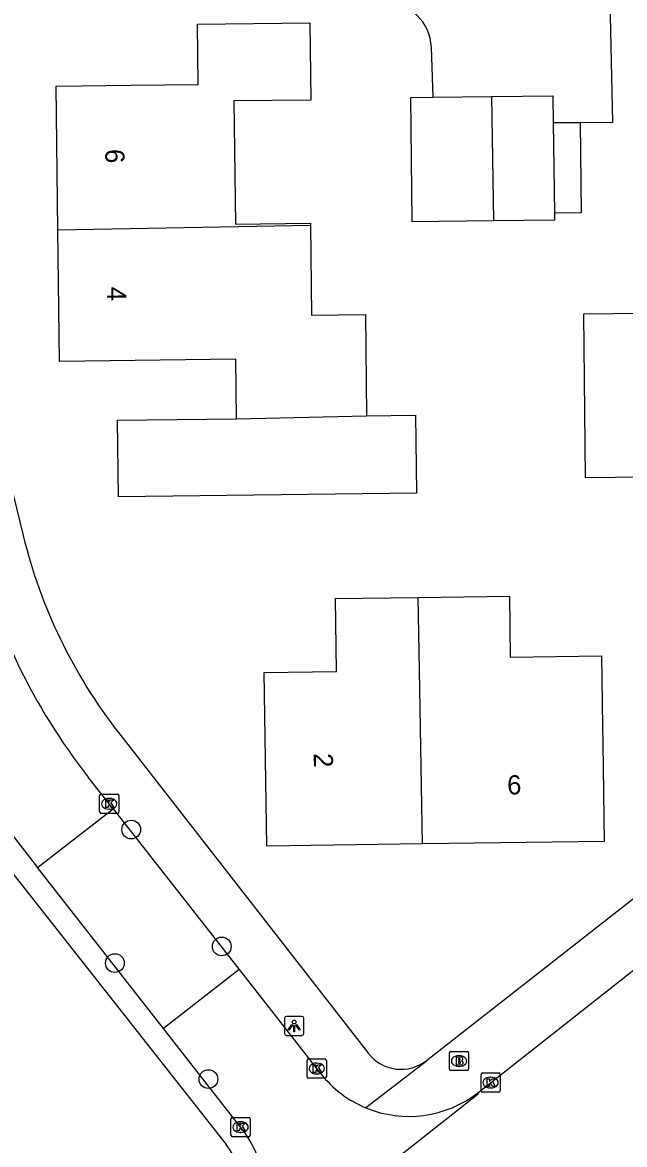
# Model space of a CAD drawing. Extents: x 157321 to 158827, y 386650 to 388532.
# Drawn here: x 158168.8 to 158200.2, y 387663.6 to 387722.2 of the extents above; entities that cross this region are included whole.
import ezdxf

# ---------------------------------------------------------------- set-up
doc = ezdxf.new("R2010")
doc.units = 0
for name, color, linetype in [('IMGEO_Boom', 7, 'Continuous'), ('IMGEO_Brandkraan', 7, 'Continuous'), ('IMGEO_Kolk', 7, 'Continuous'), ('IMGEO_Lichtpunt', 7, 'Continuous'), ('IMGEO_Pand', 7, 'Continuous'), ('IMGEO_Pand_nummerreeks', 7, 'Continuous'), ('IMGEO_Rijbaan_lokaal_open', 7, 'Continuous'), ('IMGEO_Voetpad_open', 7, 'Continuous')]:
    doc.layers.add(name, color=color, linetype=linetype)

msp = doc.modelspace()

# ---------------------------------------------------------------- linework, layer by layer
at = {"layer": 'IMGEO_Boom'}
for centre in [(158174.461, 387680.031), (158179.185, 387673.928), (158173.611, 387673.062), (158178.487, 387667.009)]:
    msp.add_circle(centre, 0.489, dxfattribs=at)
at = {"layer": 'IMGEO_Brandkraan'}
for p, q in [((158191.059, 387667.524), (158191.059, 387668.376)), ((158191.134, 387668.45), (158191.986, 387668.45)), ((158191.547, 387668.23), (158191.572, 387668.23)), ((158192.06, 387668.376), (158192.06, 387667.524)), ((158191.57, 387667.67), (158191.545, 387667.67)), ((158191.986, 387667.45), (158191.134, 387667.45))]:
    msp.add_line(p, q, dxfattribs=at)
for points in [[(158191.059, 387667.524), (158191.059, 387668.376)], [(158191.134, 387668.45), (158191.986, 387668.45)], [(158192.06, 387668.376), (158192.06, 387667.524)], [(158191.407, 387668.15), (158191.407, 387667.75), (158191.62, 387667.75)], [(158191.638, 387668.15), (158191.407, 387668.15)], [(158191.586, 387668.069), (158191.532, 387668.069), (158191.532, 387667.993)], [(158191.532, 387667.993), (158191.585, 387667.993)], [(158191.594, 387667.917), (158191.532, 387667.917), (158191.532, 387667.836)], [(158191.532, 387667.836), (158191.594, 387667.836)], [(158191.986, 387667.45), (158191.134, 387667.45)]]:
    msp.add_lwpolyline(points, dxfattribs=at)
for centre, radius, start, end in [((158191.136, 387668.374), 0.0765, 91.55205, 178.44795), ((158191.136, 387668.374), 0.0765, 91.55205, 178.44795), ((158191.984, 387668.374), 0.0765, 1.55205, 88.44795), ((158191.984, 387668.374), 0.0765, 1.55205, 88.44795), ((158191.587, 387668.031), 0.0379, 267.82845, 90.93552), ((158191.595, 387667.876), 0.0404, 269.87594, 90.50774), ((158191.626, 387668.001), 0.251, 268.66757, 293.53466), ((158191.642, 387668.005), 0.145, 59.4692, 91.53667), ((158191.667, 387668.052), 0.0922, 285.51372, 58.15012), ((158191.672, 387667.86), 0.105, 301.31148, 78.98903), ((158191.136, 387667.526), 0.0765, 181.55205, 268.44795), ((158191.136, 387667.526), 0.0765, 181.55205, 268.44795), ((158191.984, 387667.526), 0.0765, 271.55205, 358.44795), ((158191.984, 387667.526), 0.0765, 271.55205, 358.44795)]:
    msp.add_arc(centre, radius, start, end, dxfattribs=at)
for centre, major_axis, ratio, start_param, end_param in [((158191.546, 387667.95), (-0.387, 0.002), 0.722429, 4.712389, 7.853982), ((158191.571, 387667.95), (-0.39, 0.002), 0.717154, 1.570796, 4.712389)]:
    msp.add_ellipse(centre, major_axis=major_axis, ratio=ratio, start_param=start_param, end_param=end_param, dxfattribs=at)
at = {"layer": 'IMGEO_Kolk'}
for p, q in [((158172.814, 387680.949), (158172.814, 387681.801)), ((158172.889, 387681.875), (158173.741, 387681.875)), ((158173.815, 387681.801), (158173.815, 387680.949)), ((158173.325, 387681.095), (158173.3, 387681.095)), ((158173.302, 387681.655), (158173.327, 387681.655)), ((158173.741, 387680.875), (158172.889, 387680.875)), ((158183.639, 387667.133), (158183.639, 387667.985)), ((158183.714, 387668.059), (158184.566, 387668.059)), ((158184.127, 387667.839), (158184.152, 387667.839)), ((158184.64, 387667.985), (158184.64, 387667.133)), ((158184.566, 387667.059), (158183.714, 387667.059)), ((158184.15, 387667.279), (158184.125, 387667.279)), ((158192.707, 387666.402), (158192.707, 387667.254)), ((158192.782, 387667.328), (158193.634, 387667.328)), ((158193.195, 387667.108), (158193.22, 387667.108)), ((158193.708, 387667.254), (158193.708, 387666.402)), ((158193.218, 387666.548), (158193.193, 387666.548)), ((158193.634, 387666.328), (158192.782, 387666.328)), ((158179.665, 387664.075), (158179.665, 387664.927)), ((158179.74, 387665.001), (158180.592, 387665.001)), ((158180.153, 387664.781), (158180.178, 387664.781)), ((158180.666, 387664.927), (158180.666, 387664.075)), ((158180.176, 387664.221), (158180.151, 387664.221)), ((158180.592, 387664.001), (158179.74, 387664.001))]:
    msp.add_line(p, q, dxfattribs=at)
for points in [[(158172.814, 387680.949), (158172.814, 387681.801)], [(158172.889, 387681.875), (158173.741, 387681.875)], [(158173.815, 387681.801), (158173.815, 387680.949)], [(158173.135, 387681.575), (158173.258, 387681.575), (158173.258, 387681.424), (158173.388, 387681.575), (158173.552, 387681.575), (158173.406, 387681.424), (158173.559, 387681.175), (158173.407, 387681.175), (158173.322, 387681.339), (158173.258, 387681.272), (158173.258, 387681.175), (158173.135, 387681.175), (158173.135, 387681.575)], [(158173.741, 387680.875), (158172.889, 387680.875)], [(158183.639, 387667.133), (158183.639, 387667.985)], [(158183.714, 387668.059), (158184.566, 387668.059)], [(158183.96, 387667.759), (158184.083, 387667.759), (158184.083, 387667.608), (158184.213, 387667.759), (158184.377, 387667.759), (158184.231, 387667.608), (158184.384, 387667.359), (158184.232, 387667.359), (158184.147, 387667.523), (158184.083, 387667.456), (158184.083, 387667.359), (158183.96, 387667.359), (158183.96, 387667.759)], [(158184.64, 387667.985), (158184.64, 387667.133)], [(158184.566, 387667.059), (158183.714, 387667.059)], [(158192.707, 387666.402), (158192.707, 387667.254)], [(158192.782, 387667.328), (158193.634, 387667.328)], [(158193.028, 387667.028), (158193.151, 387667.028), (158193.151, 387666.877), (158193.281, 387667.028), (158193.445, 387667.028), (158193.299, 387666.877), (158193.452, 387666.628), (158193.3, 387666.628), (158193.215, 387666.792), (158193.151, 387666.725), (158193.151, 387666.628), (158193.028, 387666.628), (158193.028, 387667.028)], [(158193.708, 387667.254), (158193.708, 387666.402)], [(158193.634, 387666.328), (158192.782, 387666.328)], [(158179.665, 387664.075), (158179.665, 387664.927)], [(158179.74, 387665.001), (158180.592, 387665.001)], [(158179.986, 387664.701), (158180.109, 387664.701), (158180.109, 387664.55), (158180.239, 387664.701), (158180.403, 387664.701), (158180.257, 387664.55), (158180.41, 387664.301), (158180.258, 387664.301), (158180.173, 387664.465), (158180.109, 387664.398), (158180.109, 387664.301), (158179.986, 387664.301), (158179.986, 387664.701)], [(158180.666, 387664.927), (158180.666, 387664.075)], [(158180.592, 387664.001), (158179.74, 387664.001)]]:
    msp.add_lwpolyline(points, dxfattribs=at)
for centre, start, end in [((158172.891, 387681.799), 91.55205, 178.44795), ((158172.891, 387681.799), 91.55205, 178.44795), ((158173.739, 387681.799), 1.55205, 88.44795), ((158173.739, 387681.799), 1.55205, 88.44795), ((158172.891, 387680.951), 181.55205, 268.44795), ((158172.891, 387680.951), 181.55205, 268.44795), ((158173.739, 387680.951), 271.55205, 358.44795), ((158173.739, 387680.951), 271.55205, 358.44795), ((158183.716, 387667.983), 91.55205, 178.44795), ((158183.716, 387667.983), 91.55205, 178.44795), ((158184.564, 387667.983), 1.55205, 88.44795), ((158184.564, 387667.983), 1.55205, 88.44795), ((158183.716, 387667.135), 181.55205, 268.44795), ((158183.716, 387667.135), 181.55205, 268.44795), ((158184.564, 387667.135), 271.55205, 358.44795), ((158184.564, 387667.135), 271.55205, 358.44795), ((158192.784, 387667.252), 91.55205, 178.44795), ((158192.784, 387667.252), 91.55205, 178.44795), ((158193.632, 387667.252), 1.55205, 88.44795), ((158193.632, 387667.252), 1.55205, 88.44795), ((158192.784, 387666.404), 181.55205, 268.44795), ((158192.784, 387666.404), 181.55205, 268.44795), ((158193.632, 387666.404), 271.55205, 358.44795), ((158193.632, 387666.404), 271.55205, 358.44795), ((158179.742, 387664.925), 91.55205, 178.44795), ((158179.742, 387664.925), 91.55205, 178.44795), ((158180.59, 387664.925), 1.55205, 88.44795), ((158180.59, 387664.925), 1.55205, 88.44795), ((158179.742, 387664.077), 181.55205, 268.44795), ((158179.742, 387664.077), 181.55205, 268.44795), ((158180.59, 387664.077), 271.55205, 358.44795), ((158180.59, 387664.077), 271.55205, 358.44795)]:
    msp.add_arc(centre, 0.0765, start, end, dxfattribs=at)
for centre, major_axis, ratio, start_param, end_param in [((158173.301, 387681.375), (-0.387, 0.002), 0.722429, 4.712389, 7.853982), ((158173.326, 387681.375), (-0.39, 0.002), 0.717154, 1.570796, 4.712389), ((158184.126, 387667.559), (-0.387, 0.002), 0.722429, 4.712389, 7.853982), ((158184.151, 387667.559), (-0.39, 0.002), 0.717154, 1.570796, 4.712389), ((158193.194, 387666.828), (-0.387, 0.002), 0.722429, 4.712389, 7.853982), ((158193.219, 387666.828), (-0.39, 0.002), 0.717154, 1.570796, 4.712389), ((158180.152, 387664.501), (-0.387, 0.002), 0.722429, 4.712389, 7.853982), ((158180.177, 387664.501), (-0.39, 0.002), 0.717154, 1.570796, 4.712389)]:
    msp.add_ellipse(centre, major_axis=major_axis, ratio=ratio, start_param=start_param, end_param=end_param, dxfattribs=at)
at = {"layer": 'IMGEO_Lichtpunt'}
for p, q in [((158182.464, 387670.185), (158182.464, 387669.378)), ((158182.464, 387670.185), (158182.464, 387669.378)), ((158183.366, 387670.28), (158182.558, 387670.28)), ((158183.366, 387670.28), (158182.558, 387670.28)), ((158183.46, 387669.378), (158183.46, 387670.185)), ((158183.46, 387669.378), (158183.46, 387670.185)), ((158182.558, 387669.284), (158183.366, 387669.284)), ((158182.558, 387669.284), (158183.366, 387669.284))]:
    msp.add_line(p, q, dxfattribs=at)
for points in [[(158182.838, 387669.849), (158182.877, 387669.821), (158182.689, 387669.559), (158182.651, 387669.586), (158182.838, 387669.849)], [(158182.94, 387669.801), (158182.987, 387669.801), (158182.987, 387669.479), (158182.94, 387669.479), (158182.94, 387669.801)], [(158183.05, 387669.821), (158183.088, 387669.848), (158183.275, 387669.586), (158183.236, 387669.558), (158183.05, 387669.821)]]:
    msp.add_lwpolyline(points, dxfattribs=at)
msp.add_circle((158182.963, 387669.983), 0.0994, dxfattribs=at)
for centre, start, end in [((158182.558, 387670.185), 90, 180), ((158182.558, 387670.185), 90, 180), ((158183.366, 387670.185), 0, 90), ((158183.366, 387670.185), 0, 90), ((158182.558, 387669.378), 180, 270), ((158182.558, 387669.378), 180, 270), ((158183.366, 387669.378), 270, 0), ((158183.366, 387669.378), 270, 360)]:
    msp.add_arc(centre, 0.0946, start, end, dxfattribs=at)
at = {"layer": 'IMGEO_Pand'}
for points in [[(158170.638, 387711.313), (158170.547, 387718.827), (158174.446, 387718.874), (158177.958, 387718.917), (158177.92, 387722.058), (158183.781, 387722.129), (158183.829, 387718.105), (158179.82, 387718.057), (158179.898, 387711.626), (158183.815, 387711.673), (158183.816, 387711.557)], [(158193.356, 387711.801), (158189.123, 387711.747), (158189.041, 387718.234), (158190.207, 387718.249)], [(158190.207, 387718.249), (158193.258, 387718.288)], [(158193.258, 387718.288), (158196.454, 387718.328), (158196.472, 387716.909)], [(158193.258, 387718.288), (158193.356, 387711.801)], [(158197.873, 387716.924), (158196.472, 387716.909)], [(158196.472, 387716.909), (158196.532, 387712.207)], [(158197.873, 387716.924), (158197.933, 387712.225), (158196.532, 387712.207)], [(158196.532, 387712.207), (158196.537, 387711.841), (158193.356, 387711.801)], [(158183.816, 387711.557), (158170.638, 387711.313)], [(158183.816, 387711.557), (158183.873, 387706.877), (158186.676, 387706.911), (158186.74, 387701.631)], [(158179.947, 387701.474), (158179.91, 387704.577), (158170.721, 387704.466), (158170.638, 387711.313)], [(158201.161, 387706.96), (158198.045, 387706.926), (158198.138, 387698.4), (158201.31, 387698.434), (158201.28, 387700.148)], [(158186.74, 387701.631), (158189.295, 387701.658), (158189.345, 387697.59), (158173.793, 387697.401), (158173.744, 387701.399), (158179.947, 387701.474)], [(158179.947, 387701.474), (158186.74, 387701.631)], [(158189.424, 387692.147), (158194.19, 387692.214), (158194.235, 387689.034), (158198.988, 387689.1), (158199.04, 387685.397), (158199.053, 387684.51), (158199.124, 387679.413), (158189.647, 387679.28)], [(158189.647, 387679.28), (158181.529, 387679.167), (158181.402, 387688.233), (158185.176, 387688.286), (158185.123, 387692.087), (158189.424, 387692.147)], [(158189.647, 387679.28), (158189.49, 387688.346), (158189.424, 387692.147)]]:
    msp.add_lwpolyline(points, dxfattribs=at)
at = {"layer": 'IMGEO_Rijbaan_lokaal_open'}
for points in [[(158199.338, 387727.311), (158199.568, 387716.942), (158197.873, 387716.924)], [(158190.207, 387718.249), (158190.117, 387720.853)], [(158173.516, 387681.115), (158172.222, 387682.767)], [(158169.578, 387678.042), (158173.516, 387681.115)], [(158173.516, 387681.115), (158180.091, 387672.723)], [(158167.327, 387680.921), (158169.578, 387678.042)], [(158176.146, 387669.645), (158169.578, 387678.042)], [(158192.537, 387666.297), (158202.723, 387674.336)], [(158180.091, 387672.723), (158176.146, 387669.645)], [(158180.091, 387672.723), (158184.34, 387667.3)], [(158180.187, 387664.477), (158176.146, 387669.645)], [(158192.537, 387666.297), (158192.559, 387666.224), (158179.127, 387655.6), (158179.107, 387655.611)]]:
    msp.add_lwpolyline(points, dxfattribs=at)
for centre, radius, start, end in [((158187.697, 387720.771), 2.422, 1.94648, 91.15113), ((158197.637, 387702.677), 32.285, 193.39211, 218.07435), ((158188.938, 387670.901), 5.84, 218.06621, 247.53046), ((158188.941, 387670.904), 5.844, 247.51406, 307.97505), ((158175.212, 387660.585), 6.316, 6.78871, 38.03385)]:
    msp.add_arc(centre, radius, start, end, dxfattribs=at)
at = {"layer": 'IMGEO_Voetpad_open'}
for points in [[(158163.179, 387718.503), (158168.829, 387695.371)], [(158189.862, 387667.975), (158223.008, 387693.926)], [(158173.8, 387685.091), (158186.831, 387668.348)], [(158166.584, 387679.875), (158179.415, 387663.59)], [(158189.862, 387667.975), (158189.842, 387667.918), (158186.706, 387665.504)]]:
    msp.add_lwpolyline(points, dxfattribs=at)
for centre, radius, start, end in [((158195.345, 387701.851), 27.296, 193.733, 217.88014), ((158188.532, 387669.671), 2.155, 217.8706, 308.09811), ((158177.022, 387661.706), 3.046, 308.03861, 38.22204)]:
    msp.add_arc(centre, radius, start, end, dxfattribs=at)

# ---------------------------------------------------------------- texts
at = {"layer": 'IMGEO_Pand_nummerreeks'}
for s, rotation, p in [('6', 270.69417, (158173.107, 387715.543)), ('4', 270.69417, (158173.194, 387708.362)), ('2', 270.80193, (158183.981, 387684.012)), ('6', 0.80214, (158194.076, 387681.862))]:
    msp.add_text(s, height=1, rotation=rotation, dxfattribs=at).set_placement(p)

doc.saveas('drawing.dxf')
